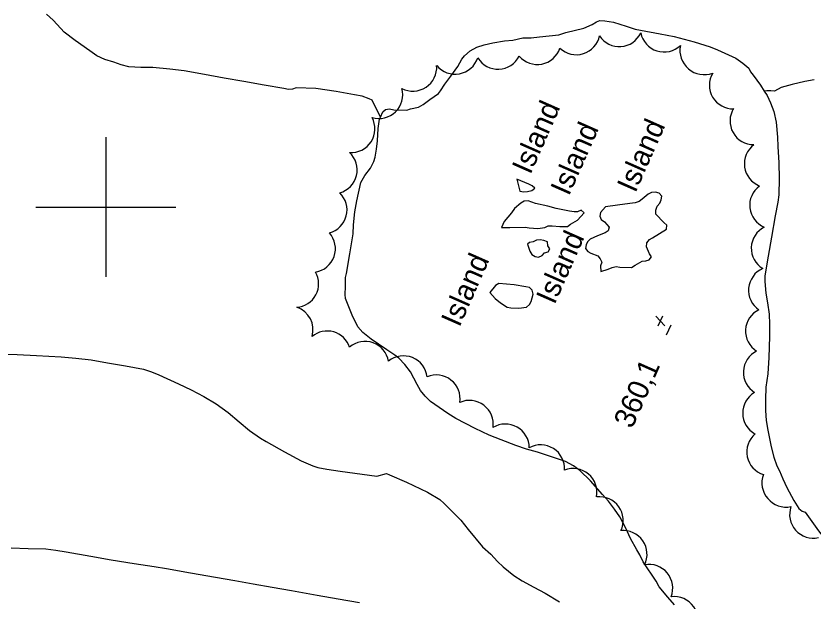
# Model space of a CAD drawing. Extents: x 287698 to 290158, y 5234163 to 5237182.
# Drawn here: x 288587.1 to 288701, y 5234543.7 to 5234627.3 of the extents above; entities that cross this region are included whole.
import ezdxf

# ---------------------------------------------------------------- set-up
doc = ezdxf.new("R2010")
doc.units = 0
for name, color, linetype in [('Niveau 2', 7, 'Continuous'), ('Niveau 3', 7, 'Continuous'), ('Niveau 4', 7, 'Continuous'), ('Niveau 44', 7, 'Continuous'), ('Niveau 61', 7, 'Continuous'), ('Niveau 8', 7, 'Continuous')]:
    doc.layers.add(name, color=color, linetype=linetype)

msp = doc.modelspace()

# ---------------------------------------------------------------- linework, layer by layer
at = {"layer": 'Niveau 2'}
for points in [[(288584.7, 5234578.98), (288587.34, 5234578.92), (288590.09, 5234578.78), (288593.62, 5234578.58), (288595.71, 5234578.41), (288597.88, 5234578.14), (288600.24, 5234577.74), (288602.8, 5234577.29), (288605.38, 5234576.82), (288606.53, 5234576.44), (288607.57, 5234575.99), (288610.37, 5234574.72), (288612.19, 5234573.84), (288613.98, 5234572.93), (288615.73, 5234571.85), (288617.46, 5234570.62), (288619.05, 5234569.31), (288620.52, 5234568.04), (288622.06, 5234566.96), (288622.9, 5234566.48), (288625.52, 5234565), (288627.9, 5234563.7), (288629.56, 5234562.98), (288630.29, 5234562.78), (288631.55, 5234562.54), (288633.47, 5234562.22), (288635.57, 5234561.94), (288638.69, 5234561.51), (288640.06, 5234561.9), (288640.06, 5234561.9)], [(288640.06, 5234561.9), (288640.51, 5234561.71), (288642.93, 5234560.64), (288645.92, 5234559.23), (288647.71, 5234558.16), (288648.31, 5234557.61), (288650.67, 5234555.25), (288651.74, 5234553.9), (288653.79, 5234551.43), (288654.98, 5234550.39), (288655.94, 5234549.31), (288656.72, 5234548.56), (288658.27, 5234547.32), (288659.47, 5234546.57), (288661.11, 5234545.67), (288662.74, 5234544.77), (288664.8, 5234543.53)], [(288586.46, 5234551.25), (288588.87, 5234551.2), (288591.4, 5234551.11), (288592.84, 5234550.93), (288594.32, 5234550.68), (288597.83, 5234550.06), (288600.76, 5234549.55), (288604.04, 5234549.01), (288606.91, 5234548.61), (288608.64, 5234548.3), (288612.09, 5234547.69), (288615.66, 5234547.06), (288618.4, 5234546.58), (288621.05, 5234546.11), (288623.73, 5234545.64), (288626.52, 5234545.15), (288630.17, 5234544.5), (288633.18, 5234543.97), (288636.2, 5234543.44)]]:
    msp.add_lwpolyline(points, dxfattribs=at)
at = {"layer": 'Niveau 3'}
for p, q in [((288678.54, 5234584.41), (288679.85, 5234583.03)), ((288678.9, 5234583.01), (288679.53, 5234584.43)), ((288680.07, 5234581.72), (288680.72, 5234583.17))]:
    msp.add_line(p, q, dxfattribs=at)
at = {"layer": 'Niveau 4'}
for points in [[(288639.22, 5234612.84), (288638.05, 5234615.26), (288637.6, 5234615.48), (288636.59, 5234615.84), (288635.49, 5234616.04), (288632.87, 5234616.5), (288629.96, 5234616.95), (288627.16, 5234617.04), (288626.64, 5234616.87), (288626.1, 5234616.82), (288625.41, 5234616.94), (288622.58, 5234617.44), (288619.68, 5234617.95), (288616.9, 5234618.44), (288614.07, 5234618.94), (288611.15, 5234619.46), (288609.11, 5234619.73), (288606.69, 5234619.94), (288604.99, 5234619.97), (288603.28, 5234620.05), (288602.18, 5234620.31), (288601.12, 5234620.72), (288599.84, 5234621.08), (288598.7, 5234621.61), (288597.72, 5234622.31), (288595.61, 5234623.8), (288594.05, 5234624.99), (288593.58, 5234625.54), (288592.45, 5234626.73), (288591.52, 5234627.57)], [(288639.22, 5234612.84), (288639.57, 5234613.59), (288639.92, 5234613.96), (288640.52, 5234614.02), (288641.13, 5234613.91), (288642.96, 5234613.83), (288643.5, 5234614.02), (288644.65, 5234614.28), (288645.3, 5234614.64), (288646.28, 5234615.38), (288647.49, 5234616.22), (288647.8, 5234616.63), (288648.4, 5234617.58), (288649.27, 5234618.71), (288650.24, 5234620.08), (288650.83, 5234621.15), (288651.22, 5234621.63), (288652.01, 5234622.31), (288653, 5234622.84), (288654.02, 5234623.19), (288655.24, 5234623.46), (288656.92, 5234623.76), (288658.12, 5234623.87), (288659.53, 5234624.17), (288660.75, 5234624.18), (288661.91, 5234624.32), (288664.67, 5234624.64), (288665.71, 5234624.93), (288668.25, 5234625.58), (288669.47, 5234626.09), (288670.07, 5234626.47), (288670.57, 5234626.67), (288671.24, 5234626.63), (288672.52, 5234626.41), (288674.29, 5234625.87), (288675.59, 5234625.42), (288676.34, 5234625.29), (288679.15, 5234624.77), (288681.15, 5234624.36)], [(288681.15, 5234624.36), (288684.02, 5234623.61), (288686.32, 5234622.92), (288687.37, 5234622.45), (288689.99, 5234621.28), (288690.98, 5234620.57), (288691.85, 5234619.85), (288692.09, 5234619.34), (288692.47, 5234618.85), (288693.48, 5234617.43), (288694.01, 5234616.58)], [(288701.16, 5234618.17), (288699.85, 5234617.94), (288698.03, 5234617.51), (288696.44, 5234617.08), (288695.48, 5234616.58), (288694.97, 5234616.6), (288694.4, 5234616.6), (288694.01, 5234616.58)], [(288694.01, 5234616.58), (288694.43, 5234615.92), (288694.92, 5234614.9), (288695.41, 5234613.66), (288695.73, 5234612.12), (288695.94, 5234609.97), (288695.97, 5234608.67), (288696.13, 5234606.32), (288696.17, 5234604.06), (288696.11, 5234601.74), (288695.95, 5234600.69), (288695.6, 5234598.72), (288695.06, 5234595.69), (288694.58, 5234592.95), (288694.13, 5234590.18), (288694.13, 5234589.33), (288694.24, 5234587.67), (288694.51, 5234586.32), (288694.71, 5234584.7), (288694.78, 5234583.23), (288694.76, 5234581.5), (288694.69, 5234578.47), (288694.52, 5234576.16), (288694.28, 5234574.22), (288694.2, 5234572.5), (288694.23, 5234570.9), (288694.32, 5234569.46), (288694.54, 5234568.08), (288695, 5234565.72), (288695.41, 5234564.25), (288695.84, 5234563.01), (288696.22, 5234562.26), (288696.67, 5234561.16), (288697.28, 5234559.88), (288698.25, 5234558.02), (288698.99, 5234556.9), (288699.43, 5234556.51), (288699.89, 5234556.35)], [(288635.17, 5234584.52), (288634.23, 5234586.9), (288634.18, 5234587.51), (288634.24, 5234588.64), (288634.23, 5234589.9), (288634.34, 5234590.51), (288634.84, 5234593.31), (288635.3, 5234596.17), (288635.34, 5234597.46), (288635.55, 5234599.3), (288635.83, 5234600.89), (288636.39, 5234603.49), (288636.99, 5234604.5), (288637.78, 5234605.54), (288638.28, 5234606.53), (288638.45, 5234607.15), (288638.65, 5234608.27), (288638.78, 5234609.47), (288638.87, 5234611.24), (288639.08, 5234612.54), (288639.22, 5234612.84)], [(288658.69, 5234603.97), (288659.1, 5234602.25), (288659.69, 5234602.17), (288660.23, 5234602.21), (288660.82, 5234602.37), (288661.26, 5234602.68), (288660.88, 5234603.05), (288660.41, 5234603.26), (288658.69, 5234603.97)], [(288670.68, 5234590.77), (288671.76, 5234591.12), (288672.3, 5234591.35), (288672.86, 5234591.48), (288673.41, 5234591.38), (288675.07, 5234591.35), (288675.59, 5234591.67), (288676.58, 5234592.24), (288677.12, 5234592.29), (288677.6, 5234592.45), (288677.92, 5234592.88), (288677.63, 5234593.32), (288677.23, 5234594.3), (288677.27, 5234594.88), (288677.64, 5234595.37), (288678.09, 5234595.61), (288680.08, 5234596.85), (288680.12, 5234597.41), (288679.67, 5234597.79), (288678.55, 5234598.98), (288678.56, 5234599.55), (288678.73, 5234600.13), (288679.1, 5234600.53), (288679.33, 5234601.04), (288679.4, 5234601.54), (288679.03, 5234601.99), (288678.49, 5234602.1), (288677.91, 5234602.06), (288677.46, 5234601.84), (288676.58, 5234601.1), (288676.17, 5234600.81), (288675.58, 5234600.6), (288674.85, 5234600.51), (288673.05, 5234600.28), (288671.37, 5234600.01), (288670.63, 5234599.22), (288670.53, 5234598.69), (288670.75, 5234598.21), (288671.22, 5234597.88), (288671.9, 5234597.13), (288671.75, 5234596.59), (288671.29, 5234596.32), (288670.22, 5234595.88), (288669.16, 5234595.42), (288668.77, 5234595.04), (288668.59, 5234594.57), (288668.52, 5234594.05), (288668.81, 5234593.63), (288669.26, 5234593.41), (288670.26, 5234593.01), (288670.61, 5234592.59), (288670.82, 5234592.12), (288670.66, 5234591.6), (288670.68, 5234590.77)], [(288656.48, 5234597.07), (288657.67, 5234597.06), (288659.9, 5234597.13), (288660.43, 5234597.04), (288661.67, 5234596.92), (288662.69, 5234597.09), (288663.18, 5234597.33), (288663.75, 5234597.33), (288664.81, 5234597.22), (288665.94, 5234597.21), (288666.37, 5234597.54), (288667.34, 5234598.1), (288668.3, 5234599.19), (288667.9, 5234599.56), (288667.36, 5234599.33), (288666.86, 5234599.3), (288666.21, 5234599.41), (288664.29, 5234599.79), (288663.13, 5234600.12), (288661.37, 5234600.49), (288660.31, 5234600.86), (288659.76, 5234600.82), (288659.27, 5234600.56), (288658.36, 5234599.78), (288657.95, 5234599.18), (288656.88, 5234597.95), (288656.48, 5234597.07)], [(288660.2, 5234594.71), (288660.57, 5234593.69), (288660.83, 5234593.21), (288661.29, 5234592.91), (288661.8, 5234592.82), (288662.31, 5234593.05), (288662.64, 5234593.46), (288663.16, 5234593.6), (288663.4, 5234594.04), (288663.13, 5234594.47), (288663.06, 5234595.01), (288662.57, 5234595.22), (288662.04, 5234595.32), (288661.48, 5234595.27), (288661.01, 5234595.03), (288660.52, 5234594.91), (288660.2, 5234594.71)], [(288654.82, 5234587.77), (288655.6, 5234586.93), (288656.38, 5234586.28), (288657.29, 5234585.69), (288657.82, 5234585.58), (288658.99, 5234585.52), (288660.06, 5234585.69), (288660.52, 5234586.04), (288660.75, 5234586.51), (288661.01, 5234587.54), (288660.87, 5234588.13), (288660.51, 5234588.48), (288659.98, 5234588.59), (288658.3, 5234588.89), (288656.1, 5234589.05), (288655.65, 5234588.79), (288654.82, 5234587.77)], [(288678.6, 5234546.52), (288676.72, 5234549.27), (288676.27, 5234550.28), (288675.85, 5234550.98), (288674.94, 5234552.61), (288674.26, 5234554.09), (288673.41, 5234555.72), (288672.65, 5234556.81), (288671.78, 5234557.96), (288670.95, 5234558.9), (288669.2, 5234560.83), (288667.69, 5234562.31), (288666.77, 5234562.98), (288665.65, 5234563.61), (288664.65, 5234563.97), (288661.62, 5234564.97), (288660.09, 5234565.36), (288658.54, 5234565.9), (288656.44, 5234566.69), (288654.72, 5234567.4), (288652.73, 5234568.34), (288649.98, 5234569.76), (288648.83, 5234570.49), (288646.36, 5234572.17), (288645.6, 5234572.95), (288644.92, 5234573.78), (288644.46, 5234574.61), (288643.52, 5234576.43), (288642.71, 5234577.5), (288641.85, 5234578.38), (288641.26, 5234578.81), (288640.11, 5234579.56), (288637.88, 5234581.11), (288636.69, 5234582.08), (288635.98, 5234582.85), (288635.17, 5234584.52)], [(288699.89, 5234556.35), (288701.76, 5234553.71), (288702.46, 5234552.85), (288703.77, 5234551.54), (288704.73, 5234550.75), (288705.7, 5234549.8), (288706.72, 5234548.93), (288707.91, 5234547.73), (288709.36, 5234546.15), (288709.99, 5234545.27), (288711.08, 5234544.39), (288712.11, 5234543.88), (288712.63, 5234543.77), (288714.97, 5234543.07)], [(288681.21, 5234543.13), (288680.24, 5234544.2), (288679.02, 5234545.71), (288678.6, 5234546.52)]]:
    msp.add_lwpolyline(points, dxfattribs=at)
at = {"layer": 'Niveau 44'}
for centre, radius, start, end in [((288694.6, 5234606.18), 3.41, 126.7453, 248.8369), ((288647.19, 5234572.59), 3.4, 351.088, 112.7386), ((288651.93, 5234568.95), 3.4, 351.8379, 113.8827), ((288670.49, 5234555.18), 3.39, 334.6471, 96.6977), ((288673.89, 5234550.35), 3.4, 333.8144, 95.7589), ((288677.56, 5234545.51), 3.4, 338.5698, 100.4978)]:
    msp.add_arc(centre, radius, start, end, dxfattribs=at)
for centre, major_axis, ratio, start_param, end_param in [((288673.33, 5234626.3), (0.23, -3.36), 0.999793, 5.221802, 7.348676), ((288679.72, 5234625.56), (-1.39, -3.1), 0.999677, 5.333919, 7.461612), ((288667.19, 5234625.17), (1, -3.24), 0.999857, 5.222556, 7.344165), ((288661.62, 5234623.78), (0.65, -3.34), 0.999909, 5.221804, 7.343861), ((288685.46, 5234622.4), (3.27, 1.19), 0.999984, 2.593435, 4.7182), ((288649.88, 5234622.42), (0.1, -3.42), 0.999827, 5.375655, 7.497842), ((288656, 5234623.08), (0.15, -3.37), 0.999857, 5.215515, 7.347046), ((288643.84, 5234619.97), (1.5, 3.06), 0.999995, 3.118015, 5.243607), ((288689.55, 5234617.4), (1.71, -2.89), 0.999217, 3.634315, 5.790463), ((288638.98, 5234616.06), (2.32, -2.51), 0.996889, 5.249377, 7.371751), ((288692.51, 5234612.29), (1.65, -2.94), 0.999214, 3.637623, 5.787155), ((288635.01, 5234611.18), (2.87, -1.84), 0.999977, 5.221896, 7.344677), ((288632.5, 5234605.3), (3.21, -1.07), 0.999367, 5.298581, 7.428181), ((288695.33, 5234600.24), (-3.36, -0.37), 0.999949, 5.222107, 7.349042), ((288631.05, 5234599.58), (3.29, -0.83), 0.998352, 5.218185, 7.340086), ((288629.38, 5234594.05), (2.85, -1.85), 0.999927, 5.455038, 7.583811), ((288695.57, 5234594.1), (-3.39, 0.12), 0.999721, 5.217982, 7.343038), ((288627.02, 5234589.03), (2.51, -2.24), 0.999753, 5.512948, 7.530264), ((288695.18, 5234588.1), (-3.38, 0.31), 0.999539, 5.219377, 7.345009), ((288626.22, 5234582.47), (-1.67, 2.92), 0.998982, 3.896944, 5.450062), ((288694.74, 5234582.26), (-3.29, 0.81), 0.99988, 5.405839, 7.534358), ((288631.59, 5234578.9), (-3.29, -0.74), 0.999053, 3.236549, 5.182148), ((288637.02, 5234577.4), (1.14, 3.19), 0.999977, 5.221806, 7.3455), ((288694.44, 5234576.36), (-3.38, 0.17), 0.999857, 5.220383, 7.348927), ((288642.5, 5234575.3), (1.29, 3.16), 0.999994, 5.222535, 7.3466), ((288694.35, 5234570.53), (-3.4, -0.03), 0.999721, 5.223555, 7.34581), ((288657.07, 5234565.58), (1.66, 2.96), 0.999977, 5.220704, 7.348056), ((288694.93, 5234564.98), (-3.32, -0.68), 0.999994, 5.220074, 7.346093), ((288662.1, 5234562.58), (1.83, 2.88), 0.999994, 5.222466, 7.349877), ((288666.72, 5234559.19), (2.19, 2.63), 0.999911, 5.219295, 7.343225), ((288697.15, 5234560.55), (3.39, 0.67), 0.999984, 2.590965, 4.718952), ((288701.04, 5234556.04), (-2.53, -2.25), 0.999977, 5.216619, 7.34555), ((288681.18, 5234540.94), (-1.99, 2.72), 0.99898, 3.581007, 5.78994)]:
    msp.add_ellipse(centre, major_axis=major_axis, ratio=ratio, start_param=start_param, end_param=end_param, dxfattribs=at)
at = {"layer": 'Niveau 61'}
for points in [[(288600, 5234610), (288600, 5234600), (288600, 5234590)], [(288590, 5234600), (288600, 5234600), (288610, 5234600)]]:
    msp.add_lwpolyline(points, dxfattribs=at)

# ---------------------------------------------------------------- texts
at = {"layer": 'Niveau 3'}
msp.add_text('360,1', height=3, rotation=66.1217, dxfattribs=at).set_placement((288675.15, 5234568.18))
at = {"layer": 'Niveau 8'}
for p in [(288660.62, 5234604.52), (288666.12, 5234601.46), (288675.62, 5234601.9), (288664.07, 5234585.93), (288650.49, 5234582.7)]:
    msp.add_text('Island', height=3, rotation=66.1217, dxfattribs=at).set_placement(p)

doc.saveas('drawing.dxf')
